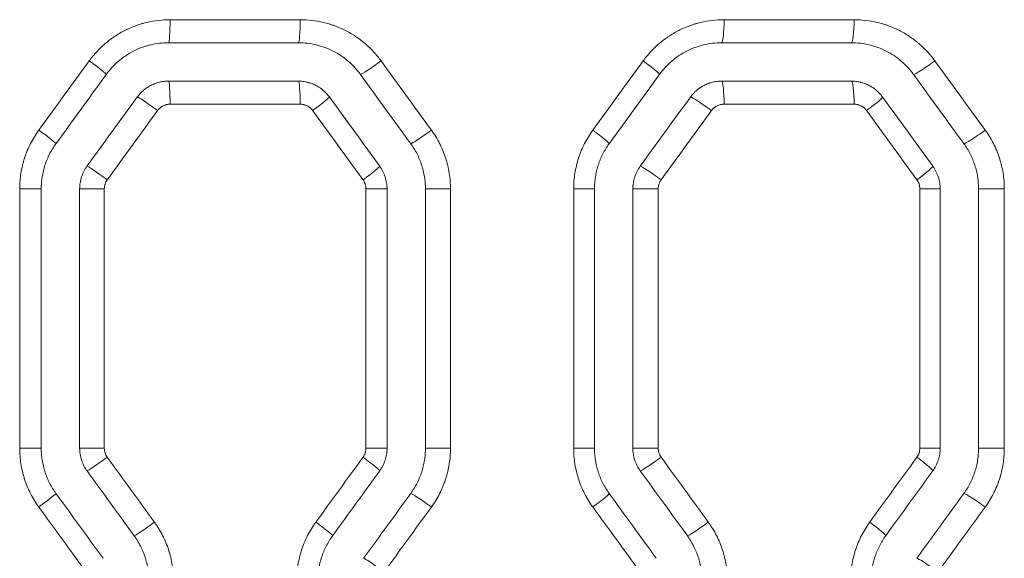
# Model space of a CAD drawing. Header units: millimetres. Extents: x 0 to 594, y 0 to 420.
# Tile 611 of 915: x 245.73 to 252.13, y 314.15 to 317.66. Entities that reach past the tile are written whole.
import ezdxf

# ---------------------------------------------------------------- set-up
doc = ezdxf.new("R2010")
doc.units = ezdxf.units.MM
doc.layers.add('1', color=7, linetype='Continuous', true_color=0xffffff)

msp = doc.modelspace()

# ---------------------------------------------------------------- linework, layer by layer
at = {"layer": '1', "color": 155, "linetype": 'Continuous', "lineweight": 13}
for p, q in [((246.7043, 317.6574), (247.5502, 317.6574)), ((250.3068, 317.6574), (251.1524, 317.6574)), ((247.5502, 317.1074), (246.7043, 317.1074)), ((251.1524, 317.1074), (250.3068, 317.1074)), ((245.8663, 316.5568), (245.7261, 316.5568)), ((245.7261, 314.8693), (245.7261, 316.5568)), ((246.1161, 316.5568), (246.2763, 316.5568)), ((246.2763, 316.5568), (246.2763, 314.8693)), ((248.115, 316.5568), (247.9779, 316.5568)), ((247.9779, 314.8693), (247.9779, 316.5568)), ((248.3647, 316.5568), (248.5278, 316.5568)), ((248.5278, 316.5568), (248.5278, 314.8693)), ((249.4641, 316.5568), (249.3288, 316.5568)), ((249.3288, 314.8693), (249.3288, 316.5568)), ((249.7137, 316.5568), (249.8785, 316.5568)), ((249.8785, 316.5568), (249.8785, 314.8693)), ((251.7122, 316.5568), (251.58, 316.5568)), ((251.58, 314.8693), (251.58, 316.5568)), ((251.9618, 316.5568), (252.1292, 316.5568)), ((252.1292, 316.5568), (252.1292, 314.8693)), ((245.8663, 314.8693), (245.7261, 314.8693)), ((246.1161, 314.8693), (246.2763, 314.8693)), ((248.115, 314.8693), (247.9779, 314.8693)), ((248.3647, 314.8693), (248.5278, 314.8693)), ((249.4641, 314.8693), (249.3288, 314.8693)), ((249.7137, 314.8693), (249.8785, 314.8693)), ((251.7122, 314.8693), (251.58, 314.8693)), ((251.9618, 314.8693), (252.1292, 314.8693))]:
    msp.add_line(p, q, dxfattribs=at)
at = {"layer": '1', "color": 155, "linetype": 'Continuous', "lineweight": 18}
for p, q in [((246.6932, 317.5074), (247.5379, 317.5074)), ((250.2907, 317.5074), (251.1352, 317.5074)), ((247.5379, 317.2574), (246.6932, 317.2574)), ((251.1352, 317.2574), (250.2907, 317.2574)), ((245.8663, 316.5568), (245.8663, 314.8693)), ((246.1161, 316.5568), (246.1161, 314.8693)), ((248.115, 316.5568), (248.115, 314.8693)), ((248.3647, 316.5568), (248.3647, 314.8693)), ((249.464, 316.5568), (249.464, 314.8693)), ((249.7137, 316.5568), (249.7137, 314.8693)), ((251.7122, 316.5568), (251.7122, 314.8693)), ((251.9618, 316.5568), (251.9618, 314.8693))]:
    msp.add_line(p, q, dxfattribs=at)
at = {"layer": '1', "color": 155, "linetype": 'Continuous', "lineweight": 13}
for centre, major_axis, ratio, start_param, end_param in [((246.6932, 317.6574), (0, -0.15), 0.074487, 0, 1.570796), ((247.5379, 317.6574), (0, -0.15), 0.082211, 0, 1.570796), ((250.2907, 317.6574), (0, -0.15), 0.107379, 0, 1.570796), ((251.1352, 317.6574), (0, -0.15), 0.1151, 0, 1.570796), ((238.574, 308.1307), (-109.3205, -150.2625), 0.003785, 1.632202, 1.635206), ((246.1676, 317.3895), (0.1214, -0.0881), 0.041009, 6.276731, 7.797568), ((248.0629, 317.3897), (-0.1214, -0.0881), 0.051246, 0.070022, 1.641266), ((238.7906, 303.4515), (-108.2915, -148.8503), 0.003751, 1.66426, 1.6673), ((249.7652, 317.3895), (0.1214, -0.0881), 0.060469, 6.276725, 7.770879), ((251.6595, 317.3898), (-0.1214, -0.0881), 0.070757, 0.096738, 1.667981), ((246.6932, 317.1074), (0, 0.15), 0.074487, 4.712389, 6.283185), ((247.5379, 317.1074), (0, 0.15), 0.082211, 4.712389, 6.283185), ((250.2907, 317.1074), (0, 0.15), 0.107379, 4.712389, 6.283185), ((251.1352, 317.1074), (0, 0.15), 0.1151, 4.712389, 6.283185), ((246.612, 317.0661), (-0.1214, 0.0881), 0.043406, 4.65268, 6.223924), ((247.6187, 317.0662), (0.1214, 0.0881), 0.048847, 4.779562, 6.289642), ((250.209, 317.0659), (-0.1214, 0.0881), 0.062873, 4.625986, 6.19723), ((251.216, 317.0662), (0.1214, 0.0881), 0.068349, 4.806272, 6.289649), ((239.729, 326.8843), (102.2443, -140.5471), 0.003545, 1.495091, 1.498305), ((237.5456, 334.5948), (113.7641, -156.3591), 0.003933, 1.452694, 1.455595), ((245.8404, 316.9389), (0.1214, -0.0881), 0.039244, 6.276732, 7.799992), ((248.39, 316.9391), (-0.1214, -0.0881), 0.053015, 0.072449, 1.643693), ((249.4381, 316.9389), (0.1214, -0.0881), 0.058695, 6.276725, 7.773308), ((251.9866, 316.9393), (-0.1214, -0.0881), 0.072538, 0.09917, 1.670413), ((246.2848, 316.6155), (-0.1214, 0.0881), 0.04164, 4.655105, 6.226349), ((247.9459, 316.6156), (0.1214, 0.0881), 0.050616, 4.781989, 6.289642), ((249.882, 316.6153), (-0.1214, 0.0881), 0.061099, 4.628416, 6.19966), ((251.5431, 316.6156), (0.1214, 0.0881), 0.070129, 4.808703, 6.28965), ((246.2848, 314.8106), (-0.1214, -0.0881), 0.04164, 0.056836, 1.62808), ((238.0876, 302.4979), (-112.2288, -154.2548), 0.003884, 1.650781, 1.653527), ((247.9459, 314.8105), (0.1214, -0.0881), 0.050616, 6.276728, 7.784382), ((249.882, 314.8108), (-0.1214, -0.0881), 0.061099, 0.083526, 1.654769), ((238.9391, 298.6176), (-107.8156, -148.1976), 0.003735, 1.680132, 1.682998), ((251.5431, 314.8105), (0.1214, -0.0881), 0.070129, 6.276721, 7.757667), ((245.8404, 314.4872), (0.1214, 0.0881), 0.039244, 4.766378, 6.289639), ((248.39, 314.487), (-0.1214, 0.0881), 0.053015, 4.639492, 6.210736), ((249.4381, 314.4872), (0.1214, 0.0881), 0.058695, 4.793063, 6.289645), ((251.9866, 314.4869), (-0.1214, 0.0881), 0.072538, 4.612772, 6.184015), ((238.9113, 322.8859), (106.8002, -146.8016), 0.003699, 1.507982, 1.510863), ((239.3127, 327.3135), (105.6202, -145.1838), 0.003661, 1.476753, 1.479673), ((246.5914, 314.3884), (-0.1214, -0.0881), 0.043294, 0.059108, 1.630353), ((247.6394, 314.3883), (0.1214, -0.0881), 0.048958, 6.276729, 7.786656), ((250.1884, 314.3886), (-0.1214, -0.0881), 0.062761, 0.085802, 1.657046), ((251.2366, 314.3883), (0.1214, -0.0881), 0.068461, 6.276721, 7.759946), ((248.0835, 314.0648), (-0.1214, 0.0881), 0.051357, 4.641766, 6.213011), ((251.6801, 314.0646), (-0.1214, 0.0881), 0.070869, 4.615051, 6.186294)]:
    msp.add_ellipse(centre, major_axis=major_axis, ratio=ratio, start_param=start_param, end_param=end_param, dxfattribs=at)
at = {"layer": '1', "color": 155, "linetype": 'Continuous', "lineweight": 18}
for centre, major_axis, ratio, start_param, end_param in [((238.1062, 307.3264), (-113.44, -156.1324), 0.00393, 1.634691, 1.637582), ((238.5953, 328.9766), (109.081, -150.1391), 0.003781, 1.487198, 1.490209), ((238.8774, 303.3199), (-108.3204, -149.0938), 0.003755, 1.664403, 1.667438), ((238.8985, 333.5399), (107.8759, -148.4835), 0.003741, 1.455444, 1.458497), ((238.3474, 307.1735), (-110.7762, -152.4699), 0.003838, 1.636131, 1.639093), ((237.448, 329.9661), (116.4248, -160.2333), 0.00403, 1.485005, 1.487827), ((237.8298, 301.5507), (-112.8049, -155.2565), 0.003906, 1.67139, 1.674306), ((237.8037, 334.5092), (113.0456, -155.5862), 0.003913, 1.453262, 1.456176), ((238.0579, 324.6064), (112.7844, -155.2308), 0.003907, 1.501516, 1.504241), ((237.0525, 300.9666), (-118.6143, -163.2423), 0.004104, 1.655548, 1.658143), ((238.7276, 328.7341), (108.4884, -149.3247), 0.003761, 1.471252, 1.474092), ((238.2802, 297.5285), (-111.0299, -152.817), 0.003846, 1.683561, 1.686341), ((238.8721, 323.1686), (107.8596, -148.4595), 0.003739, 1.507316, 1.510165), ((239.3824, 303.4345), (-104.4397, -143.7586), 0.003623, 1.648057, 1.651003), ((238.8394, 328.1544), (108.5085, -149.3524), 0.003761, 1.47418, 1.477019), ((238.4367, 297.2925), (-109.8342, -151.1741), 0.003806, 1.685325, 1.688136)]:
    msp.add_ellipse(centre, major_axis=major_axis, ratio=ratio, start_param=start_param, end_param=end_param, dxfattribs=at)
at = {"layer": '1', "color": 155, "linetype": 'Continuous', "lineweight": 13}
for points, knots in [([(246.178, 317.3895), (246.1932, 317.4103), (246.2095, 317.4301), (246.244, 317.4674), (246.2624, 317.4851), (246.2914, 317.5099), (246.3013, 317.5179), (246.3167, 317.5294), (246.3218, 317.5332), (246.3297, 317.5388), (246.3323, 317.5407), (246.3376, 317.5443), (246.3403, 317.5461), (246.3643, 317.5622), (246.3864, 317.5751), (246.4316, 317.5981), (246.4549, 317.6083), (246.4908, 317.6215), (246.5029, 317.6256), (246.5182, 317.6303), (246.5213, 317.6312), (246.5274, 317.6329), (246.5305, 317.6338), (246.5399, 317.6363), (246.5461, 317.6379), (246.5772, 317.6454), (246.6024, 317.6499), (246.6531, 317.6559), (246.6786, 317.6574), (246.7043, 317.6574)], [0, 0, 0, 0, 0.125, 0.125, 0.25, 0.25, 0.3125, 0.3125, 0.34375, 0.34375, 0.359375, 0.359375, 0.375, 0.375, 0.5, 0.5, 0.625, 0.625, 0.6875, 0.6875, 0.703125, 0.703125, 0.71875, 0.71875, 0.75, 0.75, 0.875, 0.875, 1, 1, 1, 1]), ([(247.5502, 317.6574), (247.5759, 317.6574), (247.6014, 317.6559), (247.6518, 317.6499), (247.6768, 317.6455), (247.7139, 317.6366), (247.7261, 317.6333), (247.7445, 317.6278), (247.7506, 317.6258), (247.7628, 317.6217), (247.7688, 317.6196), (247.7989, 317.6085), (247.8223, 317.5983), (247.8675, 317.5753), (247.8894, 317.5625), (247.9212, 317.5413), (247.9316, 317.5339), (247.947, 317.5224), (247.952, 317.5184), (247.9621, 317.5104), (247.967, 317.5063), (247.9914, 317.4855), (248.0099, 317.4678), (248.0445, 317.4303), (248.0608, 317.4105), (248.076, 317.3897)], [0, 0, 0, 0, 0.125, 0.125, 0.25, 0.25, 0.3125, 0.3125, 0.34375, 0.34375, 0.375, 0.375, 0.5, 0.5, 0.625, 0.625, 0.6875, 0.6875, 0.71875, 0.71875, 0.75, 0.75, 0.875, 0.875, 1, 1, 1, 1]), ([(249.7806, 317.3895), (249.7958, 317.4104), (249.8121, 317.4301), (249.8466, 317.4675), (249.865, 317.4851), (249.894, 317.5099), (249.904, 317.5179), (249.9193, 317.5295), (249.9245, 317.5333), (249.9323, 317.5389), (249.935, 317.5408), (249.9403, 317.5444), (249.9429, 317.5462), (249.967, 317.5623), (249.989, 317.5751), (250.0343, 317.5982), (250.0575, 317.6083), (250.0934, 317.6216), (250.1055, 317.6256), (250.1208, 317.6303), (250.1239, 317.6312), (250.13, 317.633), (250.1331, 317.6338), (250.1424, 317.6364), (250.1486, 317.638), (250.1798, 317.6454), (250.2049, 317.6499), (250.2555, 317.6559), (250.2811, 317.6574), (250.3068, 317.6574)], [0, 0, 0, 0, 0.125, 0.125, 0.25, 0.25, 0.3125, 0.3125, 0.34375, 0.34375, 0.359375, 0.359375, 0.375, 0.375, 0.5, 0.5, 0.625, 0.625, 0.6875, 0.6875, 0.703125, 0.703125, 0.71875, 0.71875, 0.75, 0.75, 0.875, 0.875, 1, 1, 1, 1]), ([(251.1524, 317.6574), (251.1781, 317.6574), (251.2035, 317.6559), (251.2538, 317.65), (251.2788, 317.6455), (251.3158, 317.6367), (251.328, 317.6334), (251.3463, 317.6278), (251.3555, 317.6249), (251.3646, 317.6218), (251.3706, 317.6197), (251.3736, 317.6186), (251.4007, 317.6086), (251.424, 317.5984), (251.4692, 317.5754), (251.4911, 317.5626), (251.5228, 317.5415), (251.5332, 317.5341), (251.5485, 317.5225), (251.5536, 317.5186), (251.5611, 317.5126), (251.5636, 317.5105), (251.5686, 317.5064), (251.571, 317.5044), (251.593, 317.4857), (251.6114, 317.468), (251.6461, 317.4305), (251.6624, 317.4107), (251.6775, 317.3898)], [0, 0, 0, 0, 0.125, 0.125, 0.25, 0.25, 0.3125, 0.3125, 0.34375, 0.359375, 0.359375, 0.375, 0.375, 0.5, 0.5, 0.625, 0.625, 0.6875, 0.6875, 0.71875, 0.71875, 0.734375, 0.734375, 0.75, 0.75, 0.875, 0.875, 1, 1, 1, 1]), ([(246.7043, 317.1074), (246.7004, 317.1074), (246.6964, 317.1072), (246.6886, 317.1063), (246.6848, 317.1056), (246.679, 317.1042), (246.6762, 317.1035), (246.6734, 317.1026), (246.6715, 317.1019), (246.6705, 317.1016), (246.6659, 317.0999), (246.6587, 317.0967), (246.6519, 317.0928), (246.647, 317.0895), (246.6454, 317.0884), (246.6422, 317.086), (246.6406, 317.0848), (246.6361, 317.0809), (246.6304, 317.0754), (246.6254, 317.0693), (246.623, 317.0661)], [0, 0, 0, 0, 0.125, 0.125, 0.25, 0.25, 0.3125, 0.34375, 0.34375, 0.375, 0.375, 0.5, 0.625, 0.625, 0.6875, 0.6875, 0.75, 0.75, 0.875, 1, 1, 1, 1]), ([(247.6312, 317.0662), (247.6289, 317.0694), (247.6264, 317.0725), (247.621, 317.0782), (247.6182, 317.0809), (247.6138, 317.0847), (247.6115, 317.0866), (247.6091, 317.0883), (247.6075, 317.0895), (247.6066, 317.09), (247.6025, 317.0928), (247.5958, 317.0967), (247.5886, 317.0999), (247.5831, 317.1019), (247.5812, 317.1025), (247.5774, 317.1037), (247.5755, 317.1042), (247.5698, 317.1056), (247.562, 317.107), (247.5542, 317.1074), (247.5502, 317.1074)], [0, 0, 0, 0, 0.125, 0.125, 0.25, 0.25, 0.3125, 0.34375, 0.34375, 0.375, 0.375, 0.5, 0.625, 0.625, 0.6875, 0.6875, 0.75, 0.75, 0.875, 1, 1, 1, 1]), ([(250.3068, 317.1074), (250.3028, 317.1074), (250.2988, 317.1072), (250.291, 317.1063), (250.2871, 317.1056), (250.2795, 317.1038), (250.2757, 317.1026), (250.2682, 317.0999), (250.2609, 317.0967), (250.2541, 317.0928), (250.2491, 317.0895), (250.2467, 317.0878), (250.2443, 317.0859), (250.2428, 317.0847), (250.242, 317.0841), (250.2382, 317.0808), (250.2325, 317.0753), (250.2274, 317.0692), (250.225, 317.0659)], [0, 0, 0, 0, 0.125, 0.125, 0.25, 0.25, 0.375, 0.375, 0.5, 0.625, 0.625, 0.6875, 0.71875, 0.71875, 0.75, 0.75, 0.875, 1, 1, 1, 1]), ([(251.2334, 317.0662), (251.231, 317.0694), (251.2285, 317.0725), (251.2232, 317.0782), (251.2204, 317.0809), (251.2159, 317.0847), (251.2136, 317.0866), (251.2112, 317.0883), (251.2096, 317.0895), (251.2088, 317.09), (251.2047, 317.0928), (251.2013, 317.0948), (251.1943, 317.0983), (251.1908, 317.0999), (251.1853, 317.1019), (251.1834, 317.1025), (251.1796, 317.1037), (251.1777, 317.1042), (251.172, 317.1056), (251.1642, 317.107), (251.1564, 317.1074), (251.1524, 317.1074)], [0, 0, 0, 0, 0.125, 0.125, 0.25, 0.25, 0.3125, 0.34375, 0.34375, 0.375, 0.375, 0.5, 0.5, 0.625, 0.625, 0.6875, 0.6875, 0.75, 0.75, 0.875, 1, 1, 1, 1]), ([(245.7261, 316.5568), (245.7261, 316.574), (245.7268, 316.591), (245.7295, 316.6249), (245.7335, 316.6586), (245.7401, 316.6918), (245.748, 316.7248), (245.7526, 316.7412), (245.7592, 316.7615), (245.7606, 316.7655), (245.7634, 316.7736), (245.7648, 316.7777), (245.7693, 316.7897), (245.7724, 316.7977), (245.7822, 316.8213), (245.7964, 316.8522), (245.813, 316.8818), (245.8308, 316.9108), (245.8403, 316.925), (245.8504, 316.9389)], [0, 0, 0, 0, 0.125, 0.125, 0.25, 0.375, 0.375, 0.5, 0.5, 0.53125, 0.53125, 0.5625, 0.5625, 0.625, 0.625, 0.75, 0.875, 0.875, 1, 1, 1, 1]), ([(248.4035, 316.9391), (248.4136, 316.9252), (248.4231, 316.911), (248.4409, 316.8821), (248.4574, 316.8525), (248.4716, 316.8217), (248.4846, 316.7904), (248.4905, 316.7744), (248.4972, 316.754), (248.4985, 316.75), (248.501, 316.7417), (248.5046, 316.7294), (248.5078, 316.717), (248.5138, 316.6921), (248.5204, 316.6588), (248.5244, 316.625), (248.5271, 316.5911), (248.5278, 316.574), (248.5278, 316.5568)], [0, 0, 0, 0, 0.125, 0.125, 0.25, 0.375, 0.375, 0.5, 0.5, 0.53125, 0.53125, 0.5625, 0.625, 0.625, 0.75, 0.875, 0.875, 1, 1, 1, 1]), ([(249.3288, 316.5568), (249.3288, 316.574), (249.3295, 316.5911), (249.3322, 316.6249), (249.3362, 316.6586), (249.3428, 316.6918), (249.3507, 316.7248), (249.3553, 316.7412), (249.3619, 316.7615), (249.3633, 316.7656), (249.3661, 316.7737), (249.3675, 316.7777), (249.372, 316.7898), (249.3751, 316.7977), (249.3849, 316.8214), (249.3991, 316.8522), (249.4157, 316.8818), (249.4335, 316.9108), (249.443, 316.925), (249.453, 316.9389)], [0, 0, 0, 0, 0.125, 0.125, 0.25, 0.375, 0.375, 0.5, 0.5, 0.53125, 0.53125, 0.5625, 0.5625, 0.625, 0.625, 0.75, 0.875, 0.875, 1, 1, 1, 1]), ([(252.005, 316.9393), (252.0151, 316.9254), (252.0245, 316.9112), (252.0423, 316.8822), (252.0589, 316.8527), (252.0731, 316.8219), (252.0861, 316.7905), (252.092, 316.7745), (252.0986, 316.7542), (252.0999, 316.7501), (252.1024, 316.7418), (252.106, 316.7295), (252.1093, 316.7171), (252.1152, 316.6922), (252.1219, 316.6589), (252.1259, 316.6251), (252.1286, 316.5911), (252.1292, 316.574), (252.1292, 316.5568)], [0, 0, 0, 0, 0.125, 0.125, 0.25, 0.375, 0.375, 0.5, 0.5, 0.53125, 0.53125, 0.5625, 0.625, 0.625, 0.75, 0.875, 0.875, 1, 1, 1, 1]), ([(246.2954, 316.6155), (246.2946, 316.6144), (246.2939, 316.6134), (246.2924, 316.6112), (246.2903, 316.6079), (246.2884, 316.6045), (246.2848, 316.5975), (246.2829, 316.5927), (246.2808, 316.5865), (246.2804, 316.5852), (246.2797, 316.5827), (246.2794, 316.5814), (246.2785, 316.5776), (246.278, 316.575), (246.2767, 316.5673), (246.2763, 316.5621), (246.2763, 316.5568)], [0, 0, 0, 0, 0.0625, 0.0625, 0.125, 0.25, 0.25, 0.5, 0.5, 0.5625, 0.5625, 0.625, 0.625, 0.75, 0.75, 1, 1, 1, 1]), ([(247.9779, 316.5568), (247.9779, 316.5621), (247.9775, 316.5673), (247.9759, 316.5776), (247.9747, 316.5827), (247.9726, 316.5889), (247.9722, 316.5902), (247.9713, 316.5927), (247.9698, 316.5963), (247.9682, 316.5999), (247.9646, 316.6069), (247.9619, 316.6113), (247.9588, 316.6156)], [0, 0, 0, 0, 0.25, 0.25, 0.5, 0.5, 0.5625, 0.5625, 0.625, 0.75, 0.75, 1, 1, 1, 1]), ([(249.8975, 316.6153), (249.8967, 316.6143), (249.896, 316.6132), (249.8945, 316.611), (249.8924, 316.6077), (249.8905, 316.6043), (249.887, 316.5974), (249.885, 316.5926), (249.883, 316.5864), (249.8826, 316.5852), (249.8819, 316.5827), (249.8815, 316.5814), (249.8806, 316.5776), (249.8801, 316.575), (249.8789, 316.5673), (249.8785, 316.5621), (249.8785, 316.5568)], [0, 0, 0, 0, 0.0625, 0.0625, 0.125, 0.25, 0.25, 0.5, 0.5, 0.5625, 0.5625, 0.625, 0.625, 0.75, 0.75, 1, 1, 1, 1]), ([(251.58, 316.5568), (251.58, 316.5621), (251.5796, 316.5673), (251.578, 316.5776), (251.5768, 316.5827), (251.5747, 316.589), (251.5743, 316.5902), (251.5734, 316.5927), (251.5719, 316.5963), (251.5703, 316.5999), (251.5667, 316.6069), (251.564, 316.6113), (251.5609, 316.6156)], [0, 0, 0, 0, 0.25, 0.25, 0.5, 0.5, 0.5625, 0.5625, 0.625, 0.75, 0.75, 1, 1, 1, 1]), ([(245.8504, 314.4872), (245.8403, 314.5011), (245.8308, 314.5153), (245.8131, 314.5442), (245.7965, 314.5738), (245.7823, 314.6045), (245.7693, 314.6358), (245.7634, 314.6518), (245.7568, 314.6721), (245.7555, 314.6762), (245.753, 314.6844), (245.7518, 314.6885), (245.7483, 314.7009), (245.7461, 314.7091), (245.7401, 314.734), (245.7335, 314.7674), (245.7295, 314.8011), (245.7268, 314.8351), (245.7261, 314.8521), (245.7261, 314.8693)], [0, 0, 0, 0, 0.125, 0.125, 0.25, 0.375, 0.375, 0.5, 0.5, 0.53125, 0.53125, 0.5625, 0.5625, 0.625, 0.625, 0.75, 0.875, 0.875, 1, 1, 1, 1]), ([(246.2763, 314.8693), (246.2763, 314.864), (246.2767, 314.8588), (246.278, 314.8511), (246.2785, 314.8485), (246.2794, 314.8447), (246.2797, 314.8435), (246.2804, 314.8409), (246.2808, 314.8397), (246.2828, 314.8334), (246.2869, 314.8238), (246.2923, 314.8149), (246.2954, 314.8106)], [0, 0, 0, 0, 0.25, 0.25, 0.375, 0.375, 0.4375, 0.4375, 0.5, 0.5, 0.75, 1, 1, 1, 1]), ([(247.9588, 314.8105), (247.9619, 314.8148), (247.9674, 314.8237), (247.9714, 314.8333), (247.9734, 314.8396), (247.9738, 314.8408), (247.9745, 314.8434), (247.9755, 314.8472), (247.9763, 314.851), (247.9775, 314.8588), (247.9779, 314.864), (247.9779, 314.8693)], [0, 0, 0, 0, 0.25, 0.5, 0.5, 0.5625, 0.5625, 0.625, 0.75, 0.75, 1, 1, 1, 1]), ([(248.5278, 314.8693), (248.5278, 314.865), (248.5277, 314.8607), (248.5276, 314.8521), (248.5272, 314.8393), (248.5264, 314.8265), (248.5244, 314.8011), (248.5204, 314.7674), (248.5138, 314.7342), (248.5059, 314.7012), (248.5013, 314.6849), (248.4947, 314.6645), (248.4934, 314.6605), (248.4906, 314.6524), (248.4891, 314.6483), (248.4847, 314.6363), (248.4815, 314.6283), (248.4717, 314.6047), (248.4575, 314.5738), (248.4409, 314.5441), (248.4231, 314.5151), (248.4136, 314.5009), (248.4035, 314.487)], [0, 0, 0, 0, 0.03125, 0.03125, 0.0625, 0.125, 0.125, 0.25, 0.375, 0.375, 0.5, 0.5, 0.53125, 0.53125, 0.5625, 0.5625, 0.625, 0.625, 0.75, 0.875, 0.875, 1, 1, 1, 1]), ([(249.453, 314.4872), (249.443, 314.5011), (249.4335, 314.5153), (249.4157, 314.5442), (249.3992, 314.5738), (249.385, 314.6045), (249.372, 314.6358), (249.3661, 314.6517), (249.3595, 314.6721), (249.3582, 314.6762), (249.3557, 314.6844), (249.3545, 314.6885), (249.351, 314.7008), (249.3488, 314.7091), (249.3428, 314.734), (249.3362, 314.7673), (249.3322, 314.8011), (249.3295, 314.835), (249.3288, 314.8521), (249.3288, 314.8693)], [0, 0, 0, 0, 0.125, 0.125, 0.25, 0.375, 0.375, 0.5, 0.5, 0.53125, 0.53125, 0.5625, 0.5625, 0.625, 0.625, 0.75, 0.875, 0.875, 1, 1, 1, 1]), ([(249.8785, 314.8693), (249.8785, 314.864), (249.8789, 314.8588), (249.8801, 314.8511), (249.8806, 314.8486), (249.8815, 314.8448), (249.8819, 314.8435), (249.8826, 314.841), (249.883, 314.8397), (249.885, 314.8335), (249.889, 314.8239), (249.8944, 314.815), (249.8975, 314.8108)], [0, 0, 0, 0, 0.25, 0.25, 0.375, 0.375, 0.4375, 0.4375, 0.5, 0.5, 0.75, 1, 1, 1, 1]), ([(251.5609, 314.8105), (251.564, 314.8148), (251.5695, 314.8237), (251.5735, 314.8333), (251.5755, 314.8396), (251.5759, 314.8408), (251.5766, 314.8434), (251.5776, 314.8472), (251.5784, 314.851), (251.5796, 314.8588), (251.58, 314.864), (251.58, 314.8693)], [0, 0, 0, 0, 0.25, 0.5, 0.5, 0.5625, 0.5625, 0.625, 0.75, 0.75, 1, 1, 1, 1]), ([(252.1292, 314.8693), (252.1292, 314.865), (252.1292, 314.8607), (252.129, 314.8521), (252.1287, 314.8393), (252.1279, 314.8265), (252.1259, 314.801), (252.1219, 314.7673), (252.1153, 314.7341), (252.1074, 314.7011), (252.1028, 314.6847), (252.0962, 314.6644), (252.0948, 314.6603), (252.092, 314.6522), (252.0905, 314.6482), (252.0861, 314.6361), (252.083, 314.6281), (252.0732, 314.6045), (252.0589, 314.5736), (252.0423, 314.5439), (252.0245, 314.5149), (252.0151, 314.5007), (252.005, 314.4869)], [0, 0, 0, 0, 0.03125, 0.03125, 0.0625, 0.125, 0.125, 0.25, 0.375, 0.375, 0.5, 0.5, 0.53125, 0.53125, 0.5625, 0.5625, 0.625, 0.625, 0.75, 0.875, 0.875, 1, 1, 1, 1]), ([(246.6024, 314.3884), (246.6125, 314.3745), (246.622, 314.3603), (246.6397, 314.3314), (246.6563, 314.3018), (246.6705, 314.2711), (246.6835, 314.2397), (246.6894, 314.2238), (246.696, 314.2034), (246.6973, 314.1993), (246.6998, 314.1911), (246.7034, 314.1788), (246.7067, 314.1664), (246.7126, 314.1415), (246.7193, 314.1082), (246.7233, 314.0744), (246.726, 314.0405), (246.7266, 314.0234), (246.7266, 314.0062)], [0, 0, 0, 0, 0.125, 0.125, 0.25, 0.375, 0.375, 0.5, 0.5, 0.53125, 0.53125, 0.5625, 0.625, 0.625, 0.75, 0.875, 0.875, 1, 1, 1, 1]), ([(247.5276, 314.0062), (247.5276, 314.0234), (247.5283, 314.0405), (247.531, 314.0743), (247.5349, 314.108), (247.5415, 314.1412), (247.5495, 314.1742), (247.5541, 314.1906), (247.5607, 314.2109), (247.562, 314.215), (247.5648, 314.2231), (247.5663, 314.2271), (247.5707, 314.2392), (247.5738, 314.2471), (247.5836, 314.2707), (247.5979, 314.3016), (247.6145, 314.3312), (247.6323, 314.3602), (247.6417, 314.3744), (247.6518, 314.3883)], [0, 0, 0, 0, 0.125, 0.125, 0.25, 0.375, 0.375, 0.5, 0.5, 0.53125, 0.53125, 0.5625, 0.5625, 0.625, 0.625, 0.75, 0.875, 0.875, 1, 1, 1, 1]), ([(250.2044, 314.3886), (250.2145, 314.3747), (250.224, 314.3605), (250.2417, 314.3315), (250.2583, 314.302), (250.2725, 314.2712), (250.2855, 314.2398), (250.2914, 314.2239), (250.298, 314.2035), (250.2993, 314.1994), (250.3018, 314.1912), (250.3054, 314.1788), (250.3087, 314.1664), (250.3146, 314.1416), (250.3213, 314.1082), (250.3253, 314.0745), (250.328, 314.0405), (250.3287, 314.0234), (250.3287, 314.0062)], [0, 0, 0, 0, 0.125, 0.125, 0.25, 0.375, 0.375, 0.5, 0.5, 0.53125, 0.53125, 0.5625, 0.625, 0.625, 0.75, 0.875, 0.875, 1, 1, 1, 1]), ([(251.1298, 314.0062), (251.1298, 314.0234), (251.1305, 314.0405), (251.1332, 314.0744), (251.1372, 314.108), (251.1438, 314.1412), (251.1517, 314.1742), (251.1563, 314.1906), (251.1629, 314.211), (251.1643, 314.215), (251.1671, 314.2231), (251.1685, 314.2272), (251.173, 314.2392), (251.1761, 314.2472), (251.1859, 314.2708), (251.2001, 314.3016), (251.2167, 314.3313), (251.2345, 314.3602), (251.2439, 314.3744), (251.254, 314.3883)], [0, 0, 0, 0, 0.125, 0.125, 0.25, 0.375, 0.375, 0.5, 0.5, 0.53125, 0.53125, 0.5625, 0.5625, 0.625, 0.625, 0.75, 0.875, 0.875, 1, 1, 1, 1])]:
    msp.add_open_spline(points, degree=3, knots=knots, dxfattribs=at)
at = {"layer": '1', "color": 155, "linetype": 'Continuous', "lineweight": 18}
for points, knots in [([(246.6932, 317.5074), (246.6734, 317.5074), (246.6538, 317.5063), (246.6149, 317.5016), (246.5956, 317.4982), (246.5716, 317.4924), (246.5668, 317.4912), (246.5573, 317.4886), (246.5526, 317.4872), (246.5384, 317.483), (246.5291, 317.4798), (246.5016, 317.4696), (246.4837, 317.4618), (246.4489, 317.4441), (246.432, 317.4342), (246.4115, 317.4204), (246.4074, 317.4176), (246.3994, 317.4119), (246.3875, 317.4031), (246.376, 317.3939), (246.3537, 317.3748), (246.3396, 317.3613), (246.3131, 317.3326), (246.3006, 317.3174), (246.2889, 317.3013)], [0, 0, 0, 0, 0.125, 0.125, 0.25, 0.25, 0.28125, 0.28125, 0.3125, 0.3125, 0.375, 0.375, 0.5, 0.5, 0.625, 0.625, 0.65625, 0.65625, 0.6875, 0.75, 0.75, 0.875, 0.875, 1, 1, 1, 1]), ([(247.5379, 317.5074), (247.5577, 317.5074), (247.5773, 317.5063), (247.616, 317.5017), (247.6352, 317.4982), (247.6637, 317.4914), (247.6732, 317.4889), (247.6873, 317.4846), (247.692, 317.4831), (247.7013, 317.48), (247.706, 317.4783), (247.7292, 317.4698), (247.7471, 317.4619), (247.7819, 317.4442), (247.7988, 317.4343), (247.8232, 317.418), (247.8312, 317.4124), (247.843, 317.4034), (247.8469, 317.4004), (247.8546, 317.3942), (247.8584, 317.3911), (247.8772, 317.375), (247.8913, 317.3614), (247.918, 317.3326), (247.9305, 317.3174), (247.9421, 317.3013)], [0, 0, 0, 0, 0.125, 0.125, 0.25, 0.25, 0.3125, 0.3125, 0.34375, 0.34375, 0.375, 0.375, 0.5, 0.5, 0.625, 0.625, 0.6875, 0.6875, 0.71875, 0.71875, 0.75, 0.75, 0.875, 0.875, 1, 1, 1, 1]), ([(250.2907, 317.5074), (250.2709, 317.5074), (250.2513, 317.5063), (250.2125, 317.5017), (250.1932, 317.4982), (250.1693, 317.4925), (250.1645, 317.4912), (250.155, 317.4887), (250.1502, 317.4873), (250.1361, 317.483), (250.1268, 317.4799), (250.0993, 317.4697), (250.0815, 317.4619), (250.0467, 317.4442), (250.0298, 317.4343), (250.0093, 317.4206), (250.0052, 317.4177), (249.9971, 317.412), (249.9852, 317.4033), (249.9737, 317.394), (249.9514, 317.3749), (249.9373, 317.3614), (249.9107, 317.3326), (249.8982, 317.3174), (249.8866, 317.3013)], [0, 0, 0, 0, 0.125, 0.125, 0.25, 0.25, 0.28125, 0.28125, 0.3125, 0.3125, 0.375, 0.375, 0.5, 0.5, 0.625, 0.625, 0.65625, 0.65625, 0.6875, 0.75, 0.75, 0.875, 0.875, 1, 1, 1, 1]), ([(251.1352, 317.5074), (251.1549, 317.5074), (251.1745, 317.5063), (251.2132, 317.5017), (251.2324, 317.4983), (251.2609, 317.4914), (251.2703, 317.4889), (251.2844, 317.4846), (251.2891, 317.4831), (251.2985, 317.48), (251.3031, 317.4783), (251.3263, 317.4698), (251.3442, 317.462), (251.379, 317.4443), (251.3958, 317.4344), (251.4203, 317.4181), (251.4283, 317.4124), (251.4401, 317.4035), (251.444, 317.4005), (251.4517, 317.3943), (251.4555, 317.3911), (251.4743, 317.3751), (251.4885, 317.3615), (251.5151, 317.3326), (251.5277, 317.3174), (251.5393, 317.3013)], [0, 0, 0, 0, 0.125, 0.125, 0.25, 0.25, 0.3125, 0.3125, 0.34375, 0.34375, 0.375, 0.375, 0.5, 0.5, 0.625, 0.625, 0.6875, 0.6875, 0.71875, 0.71875, 0.75, 0.75, 0.875, 0.875, 1, 1, 1, 1]), ([(246.6932, 317.2574), (246.6833, 317.2574), (246.6735, 317.2568), (246.6541, 317.2545), (246.6445, 317.2528), (246.6302, 317.2494), (246.6255, 317.2481), (246.6185, 317.246), (246.6161, 317.2453), (246.6114, 317.2437), (246.6091, 317.2429), (246.5975, 317.2386), (246.5885, 317.2347), (246.5711, 317.2258), (246.5627, 317.2209), (246.5505, 317.2127), (246.5465, 317.2099), (246.5406, 317.2054), (246.5387, 317.2039), (246.5348, 317.2008), (246.5329, 317.1992), (246.5235, 317.1912), (246.5093, 317.1776), (246.4968, 317.1624), (246.491, 317.1544)], [0, 0, 0, 0, 0.125, 0.125, 0.25, 0.25, 0.3125, 0.3125, 0.34375, 0.34375, 0.375, 0.375, 0.5, 0.5, 0.625, 0.625, 0.6875, 0.6875, 0.71875, 0.71875, 0.75, 0.75, 0.875, 1, 1, 1, 1]), ([(247.5379, 317.2574), (247.5478, 317.2574), (247.5576, 317.2568), (247.5771, 317.2545), (247.5868, 317.2528), (247.5988, 317.2499), (247.6011, 317.2493), (247.6059, 317.248), (247.6083, 317.2473), (247.6154, 317.2452), (247.62, 317.2436), (247.6338, 317.2385), (247.6427, 317.2346), (247.6601, 317.2257), (247.6686, 317.2208), (247.6788, 317.2139), (247.6809, 317.2125), (247.6849, 317.2096), (247.6909, 317.2052), (247.6966, 317.2006), (247.7077, 317.1911), (247.7148, 317.1843), (247.728, 317.17), (247.7343, 317.1624), (247.7401, 317.1544)], [0, 0, 0, 0, 0.125, 0.125, 0.25, 0.25, 0.28125, 0.28125, 0.3125, 0.3125, 0.375, 0.375, 0.5, 0.5, 0.625, 0.625, 0.65625, 0.65625, 0.6875, 0.75, 0.75, 0.875, 0.875, 1, 1, 1, 1]), ([(250.2907, 317.2574), (250.2808, 317.2574), (250.271, 317.2568), (250.2516, 317.2546), (250.242, 317.2528), (250.2278, 317.2494), (250.2231, 317.2482), (250.216, 317.246), (250.2137, 317.2453), (250.209, 317.2437), (250.2067, 317.2429), (250.1951, 317.2386), (250.1861, 317.2347), (250.1687, 317.2258), (250.1603, 317.2209), (250.1481, 317.2128), (250.1441, 317.2099), (250.1382, 317.2055), (250.1362, 317.204), (250.1324, 317.2009), (250.1305, 317.1993), (250.1211, 317.1913), (250.1069, 317.1776), (250.0944, 317.1624), (250.0886, 317.1544)], [0, 0, 0, 0, 0.125, 0.125, 0.25, 0.25, 0.3125, 0.3125, 0.34375, 0.34375, 0.375, 0.375, 0.5, 0.5, 0.625, 0.625, 0.6875, 0.6875, 0.71875, 0.71875, 0.75, 0.75, 0.875, 1, 1, 1, 1]), ([(251.1352, 317.2574), (251.1451, 317.2574), (251.1549, 317.2568), (251.1744, 317.2545), (251.184, 317.2528), (251.196, 317.2499), (251.1984, 317.2493), (251.2032, 317.248), (251.2055, 317.2473), (251.2126, 317.2452), (251.2173, 317.2436), (251.231, 317.2385), (251.24, 317.2346), (251.2574, 317.2257), (251.2658, 317.2208), (251.2761, 317.2139), (251.2781, 317.2125), (251.2822, 317.2096), (251.2881, 317.2053), (251.2938, 317.2006), (251.305, 317.1911), (251.312, 317.1843), (251.3253, 317.17), (251.3315, 317.1624), (251.3373, 317.1544)], [0, 0, 0, 0, 0.125, 0.125, 0.25, 0.25, 0.28125, 0.28125, 0.3125, 0.3125, 0.375, 0.375, 0.5, 0.5, 0.625, 0.625, 0.65625, 0.65625, 0.6875, 0.75, 0.75, 0.875, 0.875, 1, 1, 1, 1]), ([(245.9617, 316.8507), (245.954, 316.84), (245.9467, 316.8291), (245.933, 316.8068), (245.9203, 316.784), (245.9093, 316.7603), (245.9018, 316.7421), (245.8994, 316.736), (245.896, 316.7267), (245.8949, 316.7236), (245.8927, 316.7174), (245.8917, 316.7143), (245.8866, 316.6986), (245.8831, 316.686), (245.877, 316.6606), (245.8719, 316.6351), (245.8689, 316.6092), (245.8668, 316.5832), (245.8663, 316.57), (245.8663, 316.5568)], [0, 0, 0, 0, 0.125, 0.125, 0.25, 0.375, 0.375, 0.4375, 0.4375, 0.46875, 0.46875, 0.5, 0.5, 0.625, 0.625, 0.75, 0.875, 0.875, 1, 1, 1, 1]), ([(248.2693, 316.8507), (248.2771, 316.84), (248.2843, 316.8291), (248.298, 316.8069), (248.3107, 316.7841), (248.3216, 316.7605), (248.3316, 316.7364), (248.3361, 316.7241), (248.3412, 316.7085), (248.3422, 316.7054), (248.3441, 316.699), (248.345, 316.6959), (248.3477, 316.6864), (248.3494, 316.68), (248.354, 316.6609), (248.3591, 316.6352), (248.3622, 316.6093), (248.3642, 316.5832), (248.3647, 316.57), (248.3647, 316.5568)], [0, 0, 0, 0, 0.125, 0.125, 0.25, 0.375, 0.375, 0.5, 0.5, 0.53125, 0.53125, 0.5625, 0.5625, 0.625, 0.625, 0.75, 0.875, 0.875, 1, 1, 1, 1]), ([(249.5594, 316.8507), (249.5517, 316.8401), (249.5372, 316.8182), (249.518, 316.7841), (249.5071, 316.7603), (249.4996, 316.7422), (249.4972, 316.736), (249.4938, 316.7268), (249.4927, 316.7237), (249.4905, 316.7174), (249.4895, 316.7143), (249.4844, 316.6987), (249.4808, 316.6861), (249.4748, 316.6607), (249.4697, 316.6351), (249.4666, 316.6092), (249.4646, 316.5832), (249.464, 316.57), (249.464, 316.5568)], [0, 0, 0, 0, 0.125, 0.25, 0.375, 0.375, 0.4375, 0.4375, 0.46875, 0.46875, 0.5, 0.5, 0.625, 0.625, 0.75, 0.875, 0.875, 1, 1, 1, 1]), ([(251.8664, 316.8507), (251.8741, 316.8401), (251.8814, 316.8292), (251.895, 316.8069), (251.9077, 316.7842), (251.9186, 316.7605), (251.9286, 316.7365), (251.9332, 316.7242), (251.9383, 316.7085), (251.9392, 316.7054), (251.9412, 316.6991), (251.9421, 316.6959), (251.9448, 316.6864), (251.9464, 316.68), (251.951, 316.6609), (251.9561, 316.6353), (251.9592, 316.6093), (251.9613, 316.5832), (251.9618, 316.57), (251.9618, 316.5568)], [0, 0, 0, 0, 0.125, 0.125, 0.25, 0.375, 0.375, 0.5, 0.5, 0.53125, 0.53125, 0.5625, 0.5625, 0.625, 0.625, 0.75, 0.875, 0.875, 1, 1, 1, 1]), ([(246.1638, 316.7038), (246.1561, 316.6931), (246.1493, 316.682), (246.1374, 316.6588), (246.1324, 316.6467), (246.1274, 316.6311), (246.1264, 316.6279), (246.1246, 316.6216), (246.1238, 316.6184), (246.1215, 316.6089), (246.1202, 316.6024), (246.1171, 316.5831), (246.1161, 316.57), (246.1161, 316.5568)], [0, 0, 0, 0, 0.25, 0.25, 0.5, 0.5, 0.5625, 0.5625, 0.625, 0.625, 0.75, 0.75, 1, 1, 1, 1]), ([(248.0673, 316.7038), (248.075, 316.6931), (248.0819, 316.6819), (248.0907, 316.6645), (248.0935, 316.6585), (248.0972, 316.6495), (248.0984, 316.6464), (248.1007, 316.6402), (248.1018, 316.6371), (248.1069, 316.6215), (248.1099, 316.6088), (248.114, 316.5831), (248.115, 316.57), (248.115, 316.5568)], [0, 0, 0, 0, 0.25, 0.25, 0.375, 0.375, 0.4375, 0.4375, 0.5, 0.5, 0.75, 0.75, 1, 1, 1, 1]), ([(249.7615, 316.7038), (249.7537, 316.6931), (249.7469, 316.682), (249.7351, 316.6588), (249.7301, 316.6467), (249.725, 316.6311), (249.724, 316.6279), (249.7223, 316.6216), (249.7214, 316.6184), (249.7191, 316.6089), (249.7179, 316.6024), (249.7148, 316.5831), (249.7137, 316.57), (249.7137, 316.5568)], [0, 0, 0, 0, 0.25, 0.25, 0.5, 0.5, 0.5625, 0.5625, 0.625, 0.625, 0.75, 0.75, 1, 1, 1, 1]), ([(251.6644, 316.7038), (251.6722, 316.6931), (251.679, 316.6819), (251.6879, 316.6645), (251.6906, 316.6585), (251.6944, 316.6495), (251.6956, 316.6464), (251.6979, 316.6402), (251.6989, 316.6371), (251.704, 316.6215), (251.7071, 316.6088), (251.7111, 316.5831), (251.7122, 316.57), (251.7122, 316.5568)], [0, 0, 0, 0, 0.25, 0.25, 0.375, 0.375, 0.4375, 0.4375, 0.5, 0.5, 0.75, 0.75, 1, 1, 1, 1]), ([(245.8663, 314.8693), (245.8663, 314.8561), (245.8668, 314.843), (245.8689, 314.8168), (245.872, 314.7909), (245.8771, 314.7652), (245.8817, 314.7461), (245.8833, 314.7397), (245.886, 314.7302), (245.8869, 314.7271), (245.8888, 314.7208), (245.8898, 314.7176), (245.8949, 314.702), (245.8995, 314.6897), (245.9094, 314.6656), (245.9203, 314.642), (245.9331, 314.6193), (245.9467, 314.597), (245.954, 314.5861), (245.9617, 314.5754)], [0, 0, 0, 0, 0.125, 0.125, 0.25, 0.375, 0.375, 0.4375, 0.4375, 0.46875, 0.46875, 0.5, 0.5, 0.625, 0.625, 0.75, 0.875, 0.875, 1, 1, 1, 1]), ([(246.1161, 314.8693), (246.1161, 314.8561), (246.1171, 314.8431), (246.1212, 314.8173), (246.1242, 314.8047), (246.1293, 314.789), (246.1304, 314.7859), (246.1327, 314.7797), (246.1339, 314.7767), (246.1376, 314.7676), (246.1404, 314.7616), (246.1492, 314.7442), (246.1561, 314.733), (246.1638, 314.7223)], [0, 0, 0, 0, 0.25, 0.25, 0.5, 0.5, 0.5625, 0.5625, 0.625, 0.625, 0.75, 0.75, 1, 1, 1, 1]), ([(248.115, 314.8693), (248.115, 314.8561), (248.114, 314.843), (248.1109, 314.8237), (248.1096, 314.8173), (248.1073, 314.8077), (248.1065, 314.8045), (248.1047, 314.7982), (248.1037, 314.795), (248.0987, 314.7794), (248.0937, 314.7674), (248.0818, 314.7442), (248.075, 314.733), (248.0673, 314.7223)], [0, 0, 0, 0, 0.25, 0.25, 0.375, 0.375, 0.4375, 0.4375, 0.5, 0.5, 0.75, 0.75, 1, 1, 1, 1]), ([(248.3647, 314.8693), (248.3647, 314.8561), (248.3642, 314.843), (248.3622, 314.8169), (248.3591, 314.791), (248.354, 314.7655), (248.3479, 314.7401), (248.3444, 314.7275), (248.3393, 314.7119), (248.3383, 314.7087), (248.3361, 314.7025), (248.335, 314.6994), (248.3316, 314.6901), (248.3292, 314.684), (248.3217, 314.6658), (248.3107, 314.6421), (248.298, 314.6193), (248.2843, 314.597), (248.2771, 314.5861), (248.2693, 314.5754)], [0, 0, 0, 0, 0.125, 0.125, 0.25, 0.375, 0.375, 0.5, 0.5, 0.53125, 0.53125, 0.5625, 0.5625, 0.625, 0.625, 0.75, 0.875, 0.875, 1, 1, 1, 1]), ([(249.464, 314.8693), (249.464, 314.8561), (249.4646, 314.8429), (249.4666, 314.8168), (249.4697, 314.7909), (249.4748, 314.7652), (249.4794, 314.7461), (249.4811, 314.7397), (249.4838, 314.7302), (249.4847, 314.727), (249.4866, 314.7207), (249.4876, 314.7176), (249.4927, 314.7019), (249.4972, 314.6897), (249.5072, 314.6656), (249.5181, 314.6419), (249.5308, 314.6192), (249.5444, 314.597), (249.5517, 314.5861), (249.5594, 314.5754)], [0, 0, 0, 0, 0.125, 0.125, 0.25, 0.375, 0.375, 0.4375, 0.4375, 0.46875, 0.46875, 0.5, 0.5, 0.625, 0.625, 0.75, 0.875, 0.875, 1, 1, 1, 1]), ([(249.7137, 314.8693), (249.7137, 314.8561), (249.7148, 314.8431), (249.7189, 314.8173), (249.7219, 314.8046), (249.727, 314.789), (249.728, 314.7859), (249.7303, 314.7797), (249.7315, 314.7766), (249.7353, 314.7676), (249.738, 314.7616), (249.7469, 314.7442), (249.7537, 314.733), (249.7615, 314.7223)], [0, 0, 0, 0, 0.25, 0.25, 0.5, 0.5, 0.5625, 0.5625, 0.625, 0.625, 0.75, 0.75, 1, 1, 1, 1]), ([(251.7122, 314.8693), (251.7122, 314.8561), (251.7111, 314.843), (251.7081, 314.8237), (251.7068, 314.8173), (251.7045, 314.8077), (251.7037, 314.8045), (251.7019, 314.7982), (251.7009, 314.795), (251.6958, 314.7794), (251.6908, 314.7674), (251.679, 314.7442), (251.6722, 314.733), (251.6644, 314.7223)], [0, 0, 0, 0, 0.25, 0.25, 0.375, 0.375, 0.4375, 0.4375, 0.5, 0.5, 0.75, 0.75, 1, 1, 1, 1]), ([(251.9618, 314.8693), (251.9618, 314.8561), (251.9613, 314.843), (251.9592, 314.8169), (251.9561, 314.791), (251.9511, 314.7654), (251.945, 314.7401), (251.9414, 314.7274), (251.9364, 314.7118), (251.9353, 314.7087), (251.9332, 314.7024), (251.9321, 314.6993), (251.9286, 314.6901), (251.9263, 314.684), (251.9187, 314.6658), (251.9078, 314.6421), (251.8951, 314.6193), (251.8814, 314.597), (251.8741, 314.5861), (251.8664, 314.5754)], [0, 0, 0, 0, 0.125, 0.125, 0.25, 0.375, 0.375, 0.5, 0.5, 0.53125, 0.53125, 0.5625, 0.5625, 0.625, 0.625, 0.75, 0.875, 0.875, 1, 1, 1, 1]), ([(246.4704, 314.3001), (246.4782, 314.2894), (246.4854, 314.2785), (246.4991, 314.2563), (246.5118, 314.2335), (246.5227, 314.2099), (246.5327, 314.1858), (246.5372, 314.1735), (246.5423, 314.1579), (246.5433, 314.1547), (246.5452, 314.1484), (246.5462, 314.1453), (246.5488, 314.1358), (246.5505, 314.1294), (246.5551, 314.1103), (246.5602, 314.0846), (246.5633, 314.0587), (246.5653, 314.0326), (246.5659, 314.0194), (246.5659, 314.0062)], [0, 0, 0, 0, 0.125, 0.125, 0.25, 0.375, 0.375, 0.5, 0.5, 0.53125, 0.53125, 0.5625, 0.5625, 0.625, 0.625, 0.75, 0.875, 0.875, 1, 1, 1, 1]), ([(247.7607, 314.3001), (247.753, 314.2895), (247.7457, 314.2785), (247.732, 314.2562), (247.7193, 314.2334), (247.7083, 314.2097), (247.7008, 314.1915), (247.6984, 314.1854), (247.695, 314.1761), (247.6939, 314.173), (247.6917, 314.1668), (247.6907, 314.1637), (247.6856, 314.148), (247.6821, 314.1354), (247.676, 314.1101), (247.6709, 314.0845), (247.6679, 314.0586), (247.6658, 314.0326), (247.6653, 314.0194), (247.6653, 314.0062)], [0, 0, 0, 0, 0.125, 0.125, 0.25, 0.375, 0.375, 0.4375, 0.4375, 0.46875, 0.46875, 0.5, 0.5, 0.625, 0.625, 0.75, 0.875, 0.875, 1, 1, 1, 1]), ([(250.068, 314.3001), (250.0757, 314.2895), (250.083, 314.2785), (250.0966, 314.2563), (250.1093, 314.2336), (250.1202, 314.2099), (250.1302, 314.1858), (250.1348, 314.1736), (250.1398, 314.1579), (250.1408, 314.1548), (250.1428, 314.1485), (250.1437, 314.1453), (250.1464, 314.1358), (250.148, 314.1294), (250.1526, 314.1103), (250.1577, 314.0846), (250.1608, 314.0587), (250.1629, 314.0326), (250.1634, 314.0194), (250.1634, 314.0062)], [0, 0, 0, 0, 0.125, 0.125, 0.25, 0.375, 0.375, 0.5, 0.5, 0.53125, 0.53125, 0.5625, 0.5625, 0.625, 0.625, 0.75, 0.875, 0.875, 1, 1, 1, 1]), ([(251.3579, 314.3001), (251.3502, 314.2895), (251.3357, 314.2677), (251.3166, 314.2335), (251.3056, 314.2098), (251.2981, 314.1916), (251.2957, 314.1855), (251.2923, 314.1762), (251.2912, 314.1731), (251.289, 314.1669), (251.288, 314.1638), (251.2829, 314.1481), (251.2794, 314.1355), (251.2733, 314.1101), (251.2682, 314.0846), (251.2651, 314.0587), (251.2631, 314.0326), (251.2626, 314.0194), (251.2626, 314.0062)], [0, 0, 0, 0, 0.125, 0.25, 0.375, 0.375, 0.4375, 0.4375, 0.46875, 0.46875, 0.5, 0.5, 0.625, 0.625, 0.75, 0.875, 0.875, 1, 1, 1, 1])]:
    msp.add_open_spline(points, degree=3, knots=knots, dxfattribs=at)
at = {"layer": '1', "color": 155, "linetype": 'Continuous', "lineweight": 13}
for points in [[(248.076, 317.3897), (248.1852, 317.2395), (248.2944, 317.0893), (248.4035, 316.9391)], [(251.6775, 317.3898), (251.7867, 317.2396), (251.8958, 317.0895), (252.005, 316.9393)], [(246.623, 317.0661), (246.5138, 316.9159), (246.4046, 316.7657), (246.2954, 316.6155)], [(250.225, 317.0659), (250.1159, 316.9157), (250.0067, 316.7656), (249.8975, 316.6153)], [(246.2954, 314.8106), (246.3977, 314.6699), (246.5001, 314.5291), (246.6024, 314.3884)], [(249.8975, 314.8108), (249.9998, 314.67), (250.1021, 314.5293), (250.2044, 314.3886)], [(248.4035, 314.487), (248.3012, 314.3463), (248.1989, 314.2056), (248.0966, 314.0648)], [(252.005, 314.4869), (251.9027, 314.3461), (251.8004, 314.2054), (251.6981, 314.0646)]]:
    msp.add_open_spline(points, degree=3, dxfattribs=at)

doc.saveas('drawing.dxf')
